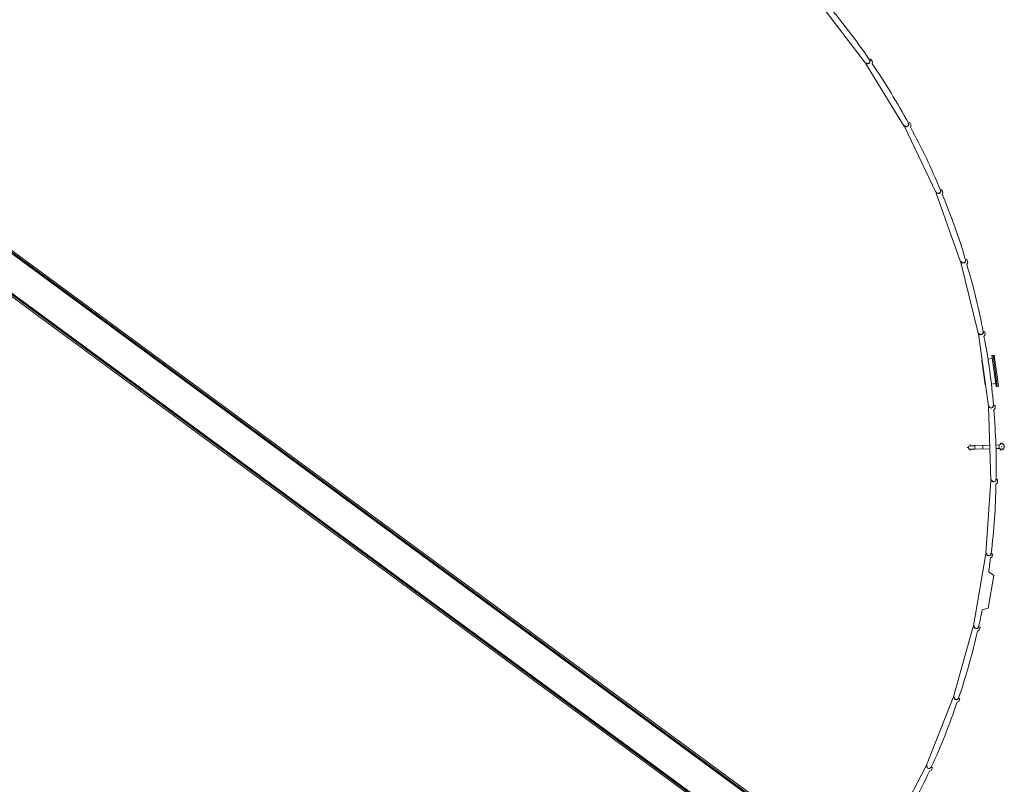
# Model space of a CAD drawing. Header units: metres. Extents: x 135583 to 135939, y 457896 to 458258.
# Tile 544 of 599: x 135669 to 135701, y 458173 to 458198. Entities that reach past the tile are written whole.
import ezdxf

# ---------------------------------------------------------------- set-up
doc = ezdxf.new("R2010")
doc.units = ezdxf.units.M
doc.linetypes.add('Hidden', pattern=[4, 2, -2])
doc.layers.add('NIEUWE INSTALLATIE', color=250, linetype='Continuous', lineweight=0)

msp = doc.modelspace()

# ---------------------------------------------------------------- linework, layer by layer
at = {"layer": 'NIEUWE INSTALLATIE'}
for p, q in [((135695.199, 458198.045), (135696.636, 458196.165)), ((135699.503, 458167.607), (135658.785, 458197.522)), ((135658.795, 458197.454), (135699.435, 458167.597)), ((135699.393, 458167.591), (135658.802, 458197.412)), ((135658.804, 458197.401), (135699.382, 458167.589)), ((135658.071, 458196.549), (135697.67, 458167.456)), ((135697.699, 458167.495), (135658.138, 458196.559)), ((135658.18, 458196.566), (135697.717, 458167.519)), ((135697.721, 458167.526), (135658.191, 458196.568)), ((135696.765, 458196.264), (135696.771, 458196.269)), ((135696.811, 458196.293), (135696.773, 458196.27)), ((135696.863, 458196.208), (135696.811, 458196.293)), ((135696.636, 458196.165), (135696.654, 458196.179)), ((135696.667, 458196.155), (135696.65, 458196.145)), ((135696.65, 458196.145), (135697.886, 458194.127)), ((135696.848, 458196.146), (135696.863, 458196.208)), ((135697.886, 458194.127), (135697.905, 458194.139)), ((135697.916, 458194.114), (135697.898, 458194.106)), ((135697.898, 458194.106), (135698.92, 458191.972)), ((135698.024, 458194.212), (135698.031, 458194.216)), ((135698.073, 458194.237), (135698.033, 458194.217)), ((135698.116, 458194.147), (135698.073, 458194.237)), ((135698.095, 458194.087), (135698.116, 458194.147)), ((135699.117, 458192.061), (135699.075, 458192.046)), ((135699.151, 458191.967), (135699.117, 458192.061)), ((135698.92, 458191.972), (135698.94, 458191.982)), ((135698.948, 458191.956), (135698.929, 458191.949)), ((135698.929, 458191.949), (135699.726, 458189.721)), ((135699.066, 458192.042), (135699.073, 458192.045)), ((135699.124, 458191.91), (135699.151, 458191.967)), ((135669.28, 458189.726), (135669.274, 458189.718)), ((135669.401, 458189.638), (135669.28, 458189.726)), ((135669.349, 458189.701), (135669.336, 458189.685)), ((135669.336, 458189.685), (135669.345, 458189.679)), ((135669.345, 458189.679), (135669.357, 458189.696)), ((135669.395, 458189.63), (135669.401, 458189.638)), ((135699.726, 458189.721), (135699.748, 458189.729)), ((135699.753, 458189.702), (135699.733, 458189.698)), ((135699.733, 458189.698), (135700.297, 458187.4)), ((135699.879, 458189.776), (135699.886, 458189.779)), ((135699.932, 458189.79), (135699.888, 458189.779)), ((135699.923, 458189.639), (135699.956, 458189.693)), ((135699.956, 458189.693), (135699.932, 458189.79)), ((135670.084, 458189.136), (135670.078, 458189.128)), ((135670.205, 458189.047), (135670.084, 458189.136)), ((135670.153, 458189.111), (135670.14, 458189.094)), ((135670.14, 458189.094), (135670.148, 458189.088)), ((135670.148, 458189.088), (135670.161, 458189.105)), ((135670.199, 458189.039), (135670.205, 458189.047)), ((135670.888, 458188.545), (135670.882, 458188.537)), ((135671.009, 458188.456), (135670.888, 458188.545)), ((135669.519, 458188.236), (135669.513, 458188.228)), ((135669.513, 458188.228), (135669.634, 458188.139)), ((135670.956, 458188.52), (135670.944, 458188.504)), ((135670.944, 458188.504), (135670.952, 458188.498)), ((135670.952, 458188.498), (135670.965, 458188.514)), ((135671.003, 458188.448), (135671.009, 458188.456)), ((135669.569, 458188.186), (135669.557, 458188.17)), ((135669.565, 458188.164), (135669.577, 458188.18)), ((135669.577, 458188.18), (135669.569, 458188.186)), ((135669.634, 458188.139), (135669.64, 458188.147)), ((135671.692, 458187.955), (135671.686, 458187.946)), ((135671.813, 458187.866), (135671.692, 458187.955)), ((135671.76, 458187.93), (135671.748, 458187.913)), ((135671.748, 458187.913), (135671.756, 458187.907)), ((135671.756, 458187.907), (135671.768, 458187.924)), ((135670.323, 458187.645), (135670.317, 458187.637)), ((135670.317, 458187.637), (135670.438, 458187.548)), ((135670.373, 458187.595), (135670.361, 458187.579)), ((135670.369, 458187.573), (135670.381, 458187.59)), ((135670.381, 458187.59), (135670.373, 458187.595)), ((135671.807, 458187.858), (135671.813, 458187.866)), ((135670.438, 458187.548), (135670.444, 458187.556)), ((135672.496, 458187.364), (135672.49, 458187.356)), ((135672.617, 458187.275), (135672.496, 458187.364)), ((135672.564, 458187.339), (135672.552, 458187.322)), ((135672.552, 458187.322), (135672.56, 458187.317)), ((135672.56, 458187.317), (135672.572, 458187.333)), ((135672.611, 458187.267), (135672.617, 458187.275)), ((135700.297, 458187.4), (135700.319, 458187.405)), ((135700.322, 458187.378), (135700.302, 458187.376)), ((135700.302, 458187.376), (135700.627, 458185.032)), ((135700.455, 458187.439), (135700.462, 458187.44)), ((135700.509, 458187.447), (135700.465, 458187.441)), ((135700.484, 458187.297), (135700.523, 458187.348)), ((135700.523, 458187.348), (135700.509, 458187.447)), ((135671.127, 458187.054), (135671.121, 458187.046)), ((135671.121, 458187.046), (135671.242, 458186.957)), ((135671.177, 458187.005), (135671.165, 458186.988)), ((135671.173, 458186.982), (135671.185, 458186.999)), ((135671.185, 458186.999), (135671.177, 458187.005)), ((135671.242, 458186.957), (135671.248, 458186.966)), ((135673.3, 458186.773), (135673.294, 458186.765)), ((135673.421, 458186.684), (135673.3, 458186.773)), ((135673.368, 458186.748), (135673.356, 458186.732)), ((135673.356, 458186.732), (135673.364, 458186.726)), ((135673.364, 458186.726), (135673.376, 458186.742)), ((135673.415, 458186.676), (135673.421, 458186.684)), ((135700.779, 458186.679), (135700.741, 458186.674)), ((135700.741, 458186.674), (135700.877, 458185.669)), ((135700.816, 458186.685), (135700.779, 458186.679)), ((135700.779, 458186.679), (135700.915, 458185.674)), ((135700.779, 458186.679), (135700.915, 458185.674)), ((135700.816, 458186.685), (135700.952, 458185.679)), ((135671.931, 458186.464), (135671.925, 458186.456)), ((135671.925, 458186.456), (135672.046, 458186.367)), ((135671.981, 458186.414), (135671.969, 458186.398)), ((135671.977, 458186.392), (135671.989, 458186.408)), ((135671.989, 458186.408), (135671.981, 458186.414)), ((135672.046, 458186.367), (135672.052, 458186.375)), ((135700.419, 458186.529), (135700.411, 458186.528)), ((135700.465, 458186.125), (135700.411, 458186.528)), ((135700.755, 458186.574), (135700.613, 458186.555)), ((135674.104, 458186.183), (135674.098, 458186.175)), ((135674.224, 458186.094), (135674.104, 458186.183)), ((135674.172, 458186.158), (135674.16, 458186.141)), ((135674.16, 458186.141), (135674.168, 458186.135)), ((135674.168, 458186.135), (135674.18, 458186.152)), ((135674.219, 458186.086), (135674.224, 458186.094)), ((135700.519, 458185.722), (135700.465, 458186.125)), ((135672.735, 458185.873), (135672.729, 458185.865)), ((135672.729, 458185.865), (135672.85, 458185.776)), ((135672.785, 458185.824), (135672.773, 458185.807)), ((135672.781, 458185.801), (135672.793, 458185.818)), ((135672.793, 458185.818), (135672.785, 458185.824)), ((135672.85, 458185.776), (135672.855, 458185.784)), ((135700.519, 458185.722), (135700.531, 458185.724)), ((135700.724, 458185.75), (135700.863, 458185.769)), ((135700.877, 458185.669), (135700.915, 458185.674)), ((135700.915, 458185.674), (135700.952, 458185.679)), ((135674.908, 458185.592), (135674.902, 458185.584)), ((135675.028, 458185.503), (135674.908, 458185.592)), ((135674.976, 458185.567), (135674.964, 458185.551)), ((135674.964, 458185.551), (135674.972, 458185.545)), ((135674.972, 458185.545), (135674.984, 458185.561)), ((135675.022, 458185.495), (135675.028, 458185.503)), ((135673.538, 458185.282), (135673.533, 458185.274)), ((135673.533, 458185.274), (135673.653, 458185.186)), ((135673.589, 458185.233), (135673.577, 458185.216)), ((135673.585, 458185.211), (135673.597, 458185.227)), ((135673.597, 458185.227), (135673.589, 458185.233)), ((135673.653, 458185.186), (135673.659, 458185.194)), ((135700.627, 458185.032), (135700.649, 458185.035)), ((135700.788, 458185.054), (135700.795, 458185.055)), ((135700.842, 458185.057), (135700.797, 458185.056)), ((135700.846, 458184.957), (135700.842, 458185.057)), ((135675.711, 458185.001), (135675.706, 458184.993)), ((135675.832, 458184.913), (135675.711, 458185.001)), ((135675.78, 458184.976), (135675.768, 458184.96)), ((135675.768, 458184.96), (135675.776, 458184.954)), ((135675.776, 458184.954), (135675.788, 458184.971)), ((135675.826, 458184.905), (135675.832, 458184.913)), ((135700.649, 458185.008), (135700.629, 458185.007)), ((135700.629, 458185.007), (135700.711, 458182.643)), ((135700.802, 458184.911), (135700.846, 458184.957)), ((135674.342, 458184.692), (135674.336, 458184.684)), ((135674.336, 458184.684), (135674.457, 458184.595)), ((135674.393, 458184.642), (135674.381, 458184.626)), ((135674.389, 458184.62), (135674.401, 458184.636)), ((135674.401, 458184.636), (135674.393, 458184.642)), ((135674.457, 458184.595), (135674.463, 458184.603)), ((135676.515, 458184.411), (135676.509, 458184.403)), ((135676.636, 458184.322), (135676.515, 458184.411)), ((135676.584, 458184.386), (135676.572, 458184.369)), ((135675.146, 458184.101), (135675.14, 458184.093)), ((135675.14, 458184.093), (135675.261, 458184.004)), ((135676.572, 458184.369), (135676.58, 458184.363)), ((135676.58, 458184.363), (135676.592, 458184.38)), ((135676.63, 458184.314), (135676.636, 458184.322)), ((135675.197, 458184.052), (135675.185, 458184.035)), ((135675.193, 458184.029), (135675.205, 458184.046)), ((135675.205, 458184.046), (135675.197, 458184.052)), ((135675.261, 458184.004), (135675.267, 458184.012)), ((135677.319, 458183.82), (135677.313, 458183.812)), ((135677.44, 458183.731), (135677.319, 458183.82)), ((135677.388, 458183.795), (135677.376, 458183.779)), ((135677.376, 458183.779), (135677.384, 458183.773)), ((135677.384, 458183.773), (135677.396, 458183.789)), ((135700.033, 458183.739), (135700.033, 458183.788)), ((135700.672, 458183.764), (135700.184, 458183.75)), ((135700.186, 458183.693), (135700.184, 458183.75)), ((135700.184, 458183.75), (135700.186, 458183.693)), ((135700.989, 458183.774), (135700.871, 458183.77)), ((135701.027, 458183.828), (135701.007, 458183.827)), ((135701.028, 458183.801), (135701.027, 458183.828)), ((135701.099, 458183.83), (135701.079, 458183.829)), ((135701.079, 458183.829), (135701.08, 458183.803)), ((135701.099, 458183.83), (135701.1, 458183.795)), ((135675.95, 458183.511), (135675.944, 458183.503)), ((135675.944, 458183.503), (135676.065, 458183.414)), ((135676.001, 458183.461), (135675.989, 458183.445)), ((135675.997, 458183.439), (135676.009, 458183.455)), ((135676.009, 458183.455), (135676.001, 458183.461)), ((135676.065, 458183.414), (135676.071, 458183.422)), ((135677.434, 458183.723), (135677.44, 458183.731)), ((135699.933, 458183.688), (135699.983, 458183.688)), ((135700.033, 458183.588), (135700.033, 458183.638)), ((135700.186, 458183.693), (135700.187, 458183.637)), ((135700.187, 458183.636), (135700.676, 458183.65)), ((135700.875, 458183.656), (135700.993, 458183.659)), ((135701.014, 458183.607), (135701.013, 458183.642)), ((135701.014, 458183.607), (135701.034, 458183.608)), ((135701.034, 458183.608), (135701.033, 458183.634)), ((135701.062, 458183.725), (135701.05, 458183.724)), ((135701.05, 458183.724), (135701.051, 458183.712)), ((135701.051, 458183.712), (135701.063, 458183.713)), ((135701.063, 458183.713), (135701.062, 458183.725)), ((135701.085, 458183.635), (135701.086, 458183.609)), ((135701.086, 458183.609), (135701.106, 458183.61)), ((135678.123, 458183.23), (135678.117, 458183.221)), ((135678.244, 458183.141), (135678.123, 458183.23)), ((135678.192, 458183.205), (135678.18, 458183.188)), ((135678.18, 458183.188), (135678.188, 458183.182)), ((135678.188, 458183.182), (135678.2, 458183.199)), ((135678.238, 458183.133), (135678.244, 458183.141)), ((135676.754, 458182.92), (135676.748, 458182.912)), ((135676.748, 458182.912), (135676.869, 458182.823)), ((135676.805, 458182.87), (135676.792, 458182.854)), ((135676.801, 458182.848), (135676.813, 458182.865)), ((135676.813, 458182.865), (135676.805, 458182.87)), ((135676.869, 458182.823), (135676.875, 458182.831)), ((135678.927, 458182.639), (135678.921, 458182.631)), ((135679.048, 458182.55), (135678.927, 458182.639)), ((135678.996, 458182.614), (135678.984, 458182.597)), ((135678.984, 458182.597), (135678.992, 458182.592)), ((135678.992, 458182.592), (135679.004, 458182.608)), ((135679.042, 458182.542), (135679.048, 458182.55)), ((135700.71, 458182.618), (135700.549, 458180.258)), ((135700.73, 458182.617), (135700.71, 458182.618)), ((135700.711, 458182.643), (135700.733, 458182.644)), ((135700.873, 458182.648), (135700.881, 458182.649)), ((135700.873, 458182.504), (135700.921, 458182.546)), ((135700.928, 458182.646), (135700.883, 458182.649)), ((135700.921, 458182.546), (135700.928, 458182.646)), ((135677.558, 458182.329), (135677.552, 458182.321)), ((135677.552, 458182.321), (135677.673, 458182.232)), ((135677.609, 458182.28), (135677.596, 458182.263)), ((135677.604, 458182.257), (135677.617, 458182.274)), ((135677.617, 458182.274), (135677.609, 458182.28)), ((135677.673, 458182.232), (135677.679, 458182.241)), ((135679.731, 458182.048), (135679.725, 458182.04)), ((135679.852, 458181.959), (135679.731, 458182.048)), ((135679.8, 458182.023), (135679.787, 458182.007)), ((135679.787, 458182.007), (135679.796, 458182.001)), ((135679.796, 458182.001), (135679.808, 458182.017)), ((135679.846, 458181.951), (135679.852, 458181.959)), ((135678.362, 458181.739), (135678.356, 458181.731)), ((135678.356, 458181.731), (135678.477, 458181.642)), ((135678.412, 458181.689), (135678.4, 458181.673)), ((135678.408, 458181.667), (135678.421, 458181.683)), ((135678.421, 458181.683), (135678.412, 458181.689)), ((135678.477, 458181.642), (135678.483, 458181.65)), ((135680.535, 458181.458), (135680.529, 458181.45)), ((135680.656, 458181.369), (135680.535, 458181.458)), ((135680.604, 458181.433), (135680.591, 458181.416)), ((135680.591, 458181.416), (135680.599, 458181.41)), ((135680.599, 458181.41), (135680.612, 458181.427)), ((135680.65, 458181.361), (135680.656, 458181.369)), ((135679.166, 458181.148), (135679.16, 458181.14)), ((135679.16, 458181.14), (135679.281, 458181.051)), ((135679.216, 458181.099), (135679.204, 458181.082)), ((135679.212, 458181.076), (135679.224, 458181.093)), ((135679.224, 458181.093), (135679.216, 458181.099)), ((135679.281, 458181.051), (135679.287, 458181.059)), ((135681.339, 458180.867), (135681.333, 458180.859)), ((135681.46, 458180.778), (135681.339, 458180.867)), ((135679.97, 458180.557), (135679.964, 458180.549)), ((135679.964, 458180.549), (135680.085, 458180.461)), ((135681.407, 458180.842), (135681.395, 458180.826)), ((135681.395, 458180.826), (135681.403, 458180.82)), ((135681.403, 458180.82), (135681.416, 458180.836)), ((135681.454, 458180.77), (135681.46, 458180.778)), ((135680.02, 458180.508), (135680.008, 458180.491)), ((135680.016, 458180.486), (135680.028, 458180.502)), ((135680.028, 458180.502), (135680.02, 458180.508)), ((135680.085, 458180.461), (135680.091, 458180.469)), ((135682.143, 458180.276), (135682.137, 458180.268)), ((135682.264, 458180.188), (135682.143, 458180.276)), ((135682.211, 458180.251), (135682.199, 458180.235)), ((135682.199, 458180.235), (135682.207, 458180.229)), ((135682.207, 458180.229), (135682.219, 458180.246)), ((135700.546, 458180.233), (135700.142, 458177.902)), ((135700.565, 458180.23), (135700.546, 458180.233)), ((135700.549, 458180.258), (135700.571, 458180.256)), ((135700.711, 458180.246), (135700.718, 458180.246)), ((135700.765, 458180.238), (135700.72, 458180.246)), ((135700.748, 458180.14), (135700.765, 458180.238)), ((135680.774, 458179.967), (135680.768, 458179.959)), ((135680.768, 458179.959), (135680.889, 458179.87)), ((135680.824, 458179.917), (135680.812, 458179.901)), ((135680.82, 458179.895), (135680.832, 458179.911)), ((135680.832, 458179.911), (135680.824, 458179.917)), ((135682.258, 458180.18), (135682.264, 458180.188)), ((135700.696, 458180.103), (135700.748, 458180.14)), ((135680.889, 458179.87), (135680.895, 458179.878)), ((135682.947, 458179.686), (135682.941, 458179.678)), ((135683.068, 458179.597), (135682.947, 458179.686)), ((135683.015, 458179.661), (135683.003, 458179.644)), ((135683.003, 458179.644), (135683.011, 458179.638)), ((135683.011, 458179.638), (135683.023, 458179.655)), ((135683.062, 458179.589), (135683.068, 458179.597)), ((135700.801, 458179.537), (135700.637, 458179.651)), ((135681.578, 458179.376), (135681.572, 458179.368)), ((135681.572, 458179.368), (135681.693, 458179.279)), ((135681.628, 458179.327), (135681.616, 458179.31)), ((135681.624, 458179.304), (135681.636, 458179.321)), ((135681.636, 458179.321), (135681.628, 458179.327)), ((135681.693, 458179.279), (135681.699, 458179.287)), ((135700.616, 458178.471), (135700.801, 458179.537)), ((135683.751, 458179.095), (135683.745, 458179.087)), ((135683.872, 458179.006), (135683.751, 458179.095)), ((135683.819, 458179.07), (135683.807, 458179.054)), ((135683.807, 458179.054), (135683.815, 458179.048)), ((135683.815, 458179.048), (135683.827, 458179.064)), ((135683.866, 458178.998), (135683.872, 458179.006)), ((135682.382, 458178.786), (135682.376, 458178.778)), ((135682.376, 458178.778), (135682.497, 458178.689)), ((135682.432, 458178.736), (135682.42, 458178.72)), ((135682.428, 458178.714), (135682.44, 458178.73)), ((135682.44, 458178.73), (135682.432, 458178.736)), ((135682.497, 458178.689), (135682.502, 458178.697)), ((135684.555, 458178.505), (135684.549, 458178.496)), ((135684.675, 458178.416), (135684.555, 458178.505)), ((135684.623, 458178.48), (135684.611, 458178.463)), ((135684.611, 458178.463), (135684.619, 458178.457)), ((135684.619, 458178.457), (135684.631, 458178.474)), ((135684.67, 458178.408), (135684.675, 458178.416)), ((135700.427, 458178.42), (135700.616, 458178.471)), ((135683.186, 458178.195), (135683.18, 458178.187)), ((135683.18, 458178.187), (135683.3, 458178.098)), ((135683.236, 458178.145), (135683.224, 458178.129)), ((135683.232, 458178.123), (135683.244, 458178.14)), ((135683.244, 458178.14), (135683.236, 458178.145)), ((135683.3, 458178.098), (135683.306, 458178.106)), ((135685.358, 458177.914), (135685.353, 458177.906)), ((135685.479, 458177.825), (135685.358, 458177.914)), ((135685.427, 458177.889), (135685.415, 458177.872)), ((135685.415, 458177.872), (135685.423, 458177.867)), ((135685.423, 458177.867), (135685.435, 458177.883)), ((135685.473, 458177.817), (135685.479, 458177.825)), ((135700.137, 458177.878), (135699.496, 458175.6)), ((135700.156, 458177.872), (135700.137, 458177.878)), ((135700.142, 458177.902), (135700.164, 458177.898)), ((135700.273, 458177.733), (135700.328, 458177.764)), ((135700.302, 458177.874), (135700.31, 458177.873)), ((135700.355, 458177.86), (135700.312, 458177.872)), ((135700.328, 458177.764), (135700.355, 458177.86)), ((135683.989, 458177.604), (135683.984, 458177.596)), ((135683.984, 458177.596), (135684.104, 458177.507)), ((135684.04, 458177.555), (135684.028, 458177.538)), ((135684.036, 458177.532), (135684.048, 458177.549)), ((135684.048, 458177.549), (135684.04, 458177.555)), ((135684.104, 458177.507), (135684.11, 458177.516)), ((135686.162, 458177.323), (135686.156, 458177.315)), ((135686.283, 458177.234), (135686.162, 458177.323)), ((135686.231, 458177.298), (135686.219, 458177.282)), ((135686.219, 458177.282), (135686.227, 458177.276)), ((135686.227, 458177.276), (135686.239, 458177.292)), ((135686.277, 458177.226), (135686.283, 458177.234)), ((135684.793, 458177.014), (135684.787, 458177.006)), ((135684.787, 458177.006), (135684.908, 458176.917)), ((135684.844, 458176.964), (135684.832, 458176.948)), ((135684.84, 458176.942), (135684.852, 458176.958)), ((135684.852, 458176.958), (135684.844, 458176.964)), ((135684.908, 458176.917), (135684.914, 458176.925)), ((135686.966, 458176.733), (135686.96, 458176.725)), ((135687.087, 458176.644), (135686.966, 458176.733)), ((135687.035, 458176.708), (135687.023, 458176.691)), ((135685.597, 458176.423), (135685.591, 458176.415)), ((135685.591, 458176.415), (135685.712, 458176.326)), ((135687.023, 458176.691), (135687.031, 458176.685)), ((135687.031, 458176.685), (135687.043, 458176.702)), ((135687.081, 458176.636), (135687.087, 458176.644)), ((135685.648, 458176.374), (135685.636, 458176.357)), ((135685.644, 458176.351), (135685.656, 458176.368)), ((135685.656, 458176.368), (135685.648, 458176.374)), ((135685.712, 458176.326), (135685.718, 458176.334)), ((135687.77, 458176.142), (135687.764, 458176.134)), ((135687.891, 458176.053), (135687.77, 458176.142)), ((135687.839, 458176.117), (135687.827, 458176.101)), ((135687.827, 458176.101), (135687.835, 458176.095)), ((135687.835, 458176.095), (135687.847, 458176.111)), ((135686.401, 458175.832), (135686.395, 458175.824)), ((135686.395, 458175.824), (135686.516, 458175.736)), ((135686.452, 458175.783), (135686.44, 458175.766)), ((135686.448, 458175.761), (135686.46, 458175.777)), ((135686.46, 458175.777), (135686.452, 458175.783)), ((135687.885, 458176.045), (135687.891, 458176.053)), ((135686.516, 458175.736), (135686.522, 458175.744)), ((135688.574, 458175.551), (135688.568, 458175.543)), ((135688.695, 458175.463), (135688.574, 458175.551)), ((135688.643, 458175.526), (135688.631, 458175.51)), ((135688.631, 458175.51), (135688.639, 458175.504)), ((135688.639, 458175.504), (135688.651, 458175.521)), ((135688.689, 458175.455), (135688.695, 458175.463)), ((135699.488, 458175.577), (135698.616, 458173.377)), ((135699.506, 458175.569), (135699.488, 458175.577)), ((135699.496, 458175.6), (135699.517, 458175.594)), ((135699.608, 458175.419), (135699.666, 458175.444)), ((135699.652, 458175.556), (135699.659, 458175.554)), ((135699.703, 458175.537), (135699.661, 458175.553)), ((135699.666, 458175.444), (135699.703, 458175.537)), ((135687.205, 458175.242), (135687.199, 458175.234)), ((135687.199, 458175.234), (135687.32, 458175.145)), ((135687.256, 458175.192), (135687.243, 458175.176)), ((135687.252, 458175.17), (135687.264, 458175.186)), ((135687.264, 458175.186), (135687.256, 458175.192)), ((135687.32, 458175.145), (135687.326, 458175.153)), ((135689.378, 458174.961), (135689.372, 458174.953)), ((135689.499, 458174.872), (135689.378, 458174.961)), ((135689.447, 458174.936), (135689.435, 458174.919)), ((135689.435, 458174.919), (135689.443, 458174.913)), ((135689.443, 458174.913), (135689.455, 458174.93)), ((135689.493, 458174.864), (135689.499, 458174.872)), ((135688.009, 458174.651), (135688.003, 458174.643)), ((135688.003, 458174.643), (135688.124, 458174.554)), ((135688.06, 458174.602), (135688.047, 458174.585)), ((135688.055, 458174.579), (135688.068, 458174.596)), ((135688.068, 458174.596), (135688.06, 458174.602)), ((135688.124, 458174.554), (135688.13, 458174.562)), ((135690.182, 458174.37), (135690.176, 458174.362)), ((135690.303, 458174.281), (135690.182, 458174.37)), ((135690.251, 458174.345), (135690.238, 458174.329)), ((135690.238, 458174.329), (135690.246, 458174.323)), ((135690.246, 458174.323), (135690.259, 458174.339)), ((135690.297, 458174.273), (135690.303, 458174.281)), ((135688.813, 458174.061), (135688.807, 458174.053)), ((135688.807, 458174.053), (135688.928, 458173.964)), ((135688.863, 458174.011), (135688.851, 458173.995)), ((135688.859, 458173.989), (135688.872, 458174.005)), ((135688.872, 458174.005), (135688.863, 458174.011)), ((135688.928, 458173.964), (135688.934, 458173.972)), ((135690.986, 458173.78), (135690.98, 458173.771)), ((135691.107, 458173.691), (135690.986, 458173.78)), ((135691.055, 458173.755), (135691.042, 458173.738)), ((135691.042, 458173.738), (135691.05, 458173.732)), ((135691.05, 458173.732), (135691.063, 458173.749)), ((135691.101, 458173.683), (135691.107, 458173.691)), ((135689.617, 458173.47), (135689.611, 458173.462)), ((135689.611, 458173.462), (135689.732, 458173.373)), ((135689.667, 458173.42), (135689.655, 458173.404)), ((135689.663, 458173.398), (135689.675, 458173.415)), ((135689.675, 458173.415), (135689.667, 458173.42)), ((135689.732, 458173.373), (135689.738, 458173.381)), ((135691.79, 458173.189), (135691.784, 458173.181)), ((135691.911, 458173.1), (135691.79, 458173.189)), ((135698.606, 458173.355), (135697.512, 458171.256)), ((135698.623, 458173.345), (135698.606, 458173.355)), ((135698.616, 458173.377), (135698.637, 458173.369)), ((135698.709, 458173.185), (135698.77, 458173.204)), ((135698.767, 458173.317), (135698.774, 458173.314)), ((135698.77, 458173.204), (135698.816, 458173.293)), ((135698.816, 458173.293), (135698.776, 458173.314)), ((135690.421, 458172.879), (135690.415, 458172.871)), ((135690.415, 458172.871), (135690.536, 458172.782)), ((135691.858, 458173.164), (135691.846, 458173.147)), ((135691.846, 458173.147), (135691.854, 458173.142)), ((135691.854, 458173.142), (135691.866, 458173.158)), ((135691.905, 458173.092), (135691.911, 458173.1)), ((135690.471, 458172.83), (135690.459, 458172.813)), ((135690.467, 458172.807), (135690.479, 458172.824)), ((135690.479, 458172.824), (135690.471, 458172.83)), ((135690.536, 458172.782), (135690.542, 458172.791))]:
    msp.add_line(p, q, dxfattribs=at)
at = {"layer": 'NIEUWE INSTALLATIE', "flags": 128}
for points in [[(135700.184, 458183.75), (135700.178, 458183.75), (135700.172, 458183.749), (135700.166, 458183.749), (135700.16, 458183.749), (135700.154, 458183.749), (135700.148, 458183.749), (135700.142, 458183.749), (135700.136, 458183.748), (135700.13, 458183.748), (135700.125, 458183.748), (135700.119, 458183.748), (135700.114, 458183.748), (135700.108, 458183.748), (135700.103, 458183.747), (135700.098, 458183.747), (135700.093, 458183.747), (135700.088, 458183.747), (135700.084, 458183.747), (135700.079, 458183.747), (135700.075, 458183.747), (135700.071, 458183.746), (135700.067, 458183.746), (135700.063, 458183.746), (135700.059, 458183.746), (135700.056, 458183.746), (135700.053, 458183.746), (135700.05, 458183.746), (135700.047, 458183.746), (135700.044, 458183.746), (135700.042, 458183.746), (135700.04, 458183.745), (135700.038, 458183.745), (135700.036, 458183.745), (135700.035, 458183.745), (135700.034, 458183.745), (135700.033, 458183.745), (135700.032, 458183.745)], [(135700.035, 458183.631), (135700.036, 458183.631), (135700.037, 458183.631), (135700.038, 458183.631), (135700.039, 458183.631), (135700.041, 458183.631), (135700.043, 458183.631), (135700.045, 458183.631), (135700.047, 458183.631), (135700.05, 458183.631), (135700.052, 458183.632), (135700.055, 458183.632), (135700.058, 458183.632), (135700.062, 458183.632), (135700.065, 458183.632), (135700.069, 458183.632), (135700.073, 458183.632), (135700.077, 458183.632), (135700.081, 458183.632), (135700.086, 458183.632), (135700.09, 458183.633), (135700.095, 458183.633), (135700.1, 458183.633), (135700.105, 458183.633), (135700.11, 458183.633), (135700.116, 458183.633), (135700.121, 458183.634), (135700.127, 458183.634), (135700.132, 458183.634), (135700.138, 458183.634), (135700.144, 458183.634), (135700.15, 458183.634), (135700.155, 458183.635), (135700.161, 458183.635), (135700.167, 458183.635), (135700.174, 458183.635), (135700.18, 458183.635), (135700.186, 458183.635), (135700.187, 458183.636)]]:
    msp.add_lwpolyline(points, dxfattribs=at)
at = {"layer": 'NIEUWE INSTALLATIE'}
for centre, radius, start, end in [((135679.17, 458184.239), 21.319, 34.3513, 40.4374), ((135696.709, 458196.222), 0.07, 217.3943, 37.3943), ((135679.286, 458184.06), 21.319, 28.4496, 34.5358), ((135697.965, 458194.176), 0.07, 211.4927, 31.4927), ((135679.384, 458183.87), 21.319, 22.548, 28.6341), ((135699.003, 458192.012), 0.07, 205.5911, 25.5911), ((135679.461, 458183.672), 21.319, 16.6463, 22.7325), ((135699.813, 458189.753), 0.07, 199.6894, 19.6894), ((135679.517, 458183.466), 21.319, 10.7447, 16.8308), ((135700.387, 458187.422), 0.07, 193.7878, 13.7878), ((135679.552, 458183.255), 21.319, 4.8431, 10.9292), ((135700.718, 458185.045), 0.07, 187.8861, 7.8861), ((135679.565, 458183.042), 21.319, 358.9414, 5.0276), ((135700.033, 458183.688), 0.0572, 76.696, 181.696), ((135701.056, 458183.718), 0.0875, 1.696, 181.696), ((135700.033, 458183.688), 0.0571, 158.757, 180), ((135700.033, 458183.688), 0.0572, 180, 198.3635), ((135700.033, 458183.688), 0.0572, 181.696, 286.696), ((135700.033, 458183.688), 0.0572, 120, 131.48), ((135700.033, 458183.688), 0.0572, 228.6491, 246.9675), ((135701.056, 458183.718), 0.0875, 181.696, 1.696), ((135679.556, 458182.829), 21.319, 353.0398, 359.1259), ((135700.803, 458182.646), 0.07, 181.9845, 1.9845), ((135700.641, 458180.251), 0.07, 176.0829, 356.0829), ((135679.526, 458182.618), 21.319, 351.9988, 353.2243), ((135679.526, 458182.618), 21.319, 347.1381, 348.6431), ((135679.473, 458182.411), 21.319, 341.2365, 347.3226), ((135700.233, 458177.886), 0.07, 170.1812, 350.1812), ((135699.585, 458175.575), 0.07, 164.2796, 344.2796), ((135679.4, 458182.211), 21.319, 335.3349, 341.421), ((135698.702, 458173.343), 0.07, 158.3779, 338.3779), ((135679.307, 458182.019), 21.319, 329.4332, 335.5194)]:
    msp.add_arc(centre, radius, start, end, dxfattribs=at)
at = {"layer": 'NIEUWE INSTALLATIE', "linetype": 'Hidden'}
msp.add_arc((135677.494, 458183.022), 22.965, 1.5505, 1.8354, dxfattribs=at)
msp.add_arc((135677.494, 458183.022), 22.965, 1.5505, 1.8354, dxfattribs=at)
at = {"layer": 'NIEUWE INSTALLATIE'}
for centre, major_axis, ratio, start_param, end_param in [((135696.707, 458196.225), (-0.0017, -0.08), 1, 5.785696, 8.473804), ((135697.962, 458194.179), (-0.0099, -0.0794), 1, 5.785696, 8.473804), ((135699.001, 458192.016), (-0.018, -0.078), 1, 5.785696, 8.473804), ((135699.812, 458189.757), (-0.0259, -0.0757), 1, 5.785696, 8.473804), ((135700.386, 458187.426), (-0.0336, -0.0726), 1, 5.785696, 8.473804), ((135700.717, 458185.049), (-0.0408, -0.0688), 1, 5.785696, 8.473804), ((135700.033, 458183.688), (0.0532, 0.0209), 1, 1.301243, 1.442309), ((135700.186, 458183.693), (-0.0017, 0.0571), 0.000001, 4.712389, 9.162977), ((135701.01, 458183.717), (0.003, -0.11), 0.000001, 3.926991, 4.114295), ((135700.033, 458183.66), (-0.0242, 0.0151), 1, 1.475958, 2.129282), ((135701.102, 458183.72), (-0.003, 0.11), 0.000001, 3.926991, 4.114295), ((135700.803, 458182.65), (-0.0477, -0.0642), 1, 5.785696, 8.473804), ((135700.641, 458180.256), (-0.0541, -0.059), 1, 5.785696, 8.473804), ((135700.234, 458177.89), (-0.0598, -0.0531), 1, 5.785696, 8.473804), ((135699.586, 458175.579), (-0.065, -0.0467), 1, 5.785696, 8.473804), ((135698.703, 458173.347), (-0.0694, -0.0397), 1, 5.785696, 8.473804)]:
    msp.add_ellipse(centre, major_axis=major_axis, ratio=ratio, start_param=start_param, end_param=end_param, dxfattribs=at)

doc.saveas('drawing.dxf')
